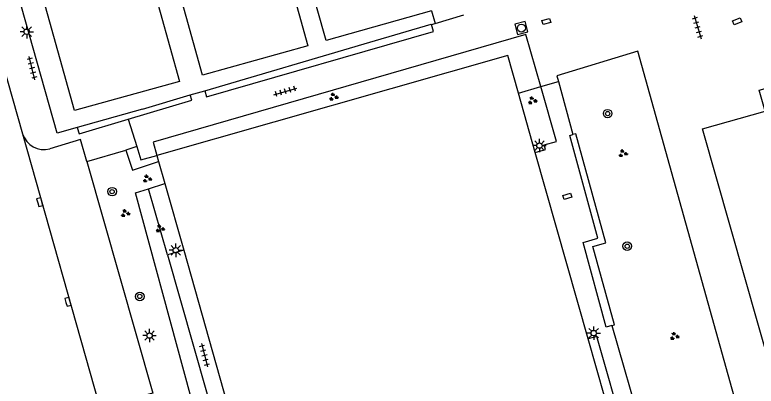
# Model space of a CAD drawing. Extents: x 137999 to 141000, y 397500 to 400501.
# Drawn here: x 138342.8 to 138412.1, y 399235.9 to 399270.7 of the extents above; entities that cross this region are included whole.
import ezdxf

# ---------------------------------------------------------------- set-up
doc = ezdxf.new("R2010")
doc.units = 0
for name, color, linetype in [('gg-afsc-erfafscheiding', 7, 'Continuous'), ('gg-afsc-hekwerk', 7, 'Continuous'), ('gg-bbg-hoofdgebouw', 7, 'Continuous'), ('gg-knt-verharding', 7, 'Continuous'), ('gg-knt-verharding nz', 7, 'Continuous'), ('gt-grn-groengrens', 7, 'Continuous'), ('gt-grn-weggrens', 7, 'Continuous'), ('gt-symb-boom', 7, 'Continuous'), ('gt-symb-groenvak', 7, 'Continuous'), ('gt-symb-kolk', 7, 'Continuous'), ('gt-symb-kolk center center', 7, 'Continuous'), ('gt-symb-lichtmast', 7, 'Continuous'), ('gt-symb-rioolschacht', 7, 'Continuous'), ('gt-symb-tegel verharding', 7, 'Continuous')]:
    doc.layers.add(name, color=color, linetype=linetype)

# ---------------------------------------------------------------- blocks, each defined once
blk = doc.blocks.new('gt0-RS')
at = {"layer": 'gt-symb-rioolschacht'}
blk.add_lwpolyline([(-0.5, -0.5), (0.5, -0.5), (0.5, 0.5), (-0.5, 0.5)], close=True, dxfattribs=at)
blk.add_circle((0, 0), 0.375, dxfattribs=at)
blk = doc.blocks.new('gt0-KOLKCC')
at = {"layer": 'gt-symb-kolk center center'}
blk.add_lwpolyline([(-0.375, 0.2), (0.375, 0.2), (0.375, -0.2), (-0.375, -0.2)], close=True, dxfattribs=at)
blk = doc.blocks.new('gt0-TEG1')
at = {"layer": 'gt-symb-tegel verharding'}
for p, q in [((-1.125, 0), (1.125, 0)), ((-0.9, -0.25), (-0.9, 0.25)), ((-0.45, -0.25), (-0.45, 0.25)), ((0, -0.25), (0, 0.25)), ((0.45, -0.25), (0.45, 0.25)), ((0.9, -0.25), (0.9, 0.25))]:
    blk.add_line(p, q, dxfattribs=at)
blk = doc.blocks.new('gt0-LMAST')
at = {"layer": 'gt-symb-lichtmast'}
for p, q in [((-0.182, 0.173), (-0.447, 0.438)), ((-0.005, 0.246), (-0.005, 0.621)), ((0.172, 0.173), (0.437, 0.438)), ((-0.255, -0.004), (-0.63, -0.004)), ((-0.182, -0.181), (-0.447, -0.446)), ((-0.005, -0.254), (-0.005, -0.629)), ((0.437, -0.446), (0.172, -0.181)), ((0.245, -0.004), (0.62, -0.004))]:
    blk.add_line(p, q, dxfattribs=at)
blk.add_circle((-0.005, -0.004), 0.25, dxfattribs=at)
blk = doc.blocks.new('gt0-GRVAK')
at = {"layer": 'gt-symb-groenvak'}
for p, q in [((-0.11, 0.189), (-0.228, 0.24)), ((-0.182, 0.153), (0.088, 0.153)), ((-0.091, 0.211), (-0.156, 0.322)), ((-0.047, 0.214), (-0.047, 0.393)), ((-0.004, 0.211), (0.061, 0.322)), ((0.015, 0.189), (0.133, 0.24)), ((0.262, -0.052), (0.197, 0.059)), ((0.305, -0.049), (0.305, 0.13)), ((0.349, -0.052), (0.414, 0.059)), ((-0.245, -0.228), (-0.363, -0.177)), ((-0.318, -0.264), (-0.047, -0.264)), ((-0.226, -0.206), (-0.291, -0.095)), ((-0.183, -0.203), (-0.183, -0.024)), ((-0.139, -0.206), (-0.074, -0.095)), ((-0.12, -0.228), (-0.002, -0.177)), ((0.243, -0.074), (0.125, -0.023)), ((0.17, -0.11), (0.441, -0.11)), ((0.368, -0.074), (0.486, -0.023))]:
    blk.add_line(p, q, dxfattribs=at)
blk = doc.blocks.new('gt0-BOOM')
at = {"layer": 'gt-symb-boom'}
for radius in [0.4, 0.2]:
    blk.add_circle((0, 0), radius, dxfattribs=at)
blk = doc.blocks.new('gt0-KOLK')
at = {"layer": 'gt-symb-kolk'}
blk.add_lwpolyline([(0, 0), (0.375, 0), (0.375, 0.4), (-0.375, 0.4), (-0.375, 0), (0, 0)], dxfattribs=at)

msp = doc.modelspace()

# ---------------------------------------------------------------- linework, layer by layer
at = {"layer": 'gg-afsc-erfafscheiding'}
for points in [[(138398.591, 399241.616), (138398.047, 399241.467), (138395.889, 399249.389), (138397.269, 399249.783), (138394.643, 399259.404), (138394.934, 399259.483)], [(138398.591, 399241.616), (138398.819, 399241.678), (138396.818, 399249.023), (138398.006, 399249.362), (138395.222, 399259.562), (138394.934, 399259.483)]]:
    msp.add_lwpolyline(points, dxfattribs=at)
at = {"layer": 'gg-afsc-hekwerk'}
for p, q in [((138382.058, 399269.878), (138384.731, 399270.682)), ((138381.709, 399269.773), (138382.058, 399269.878)), ((138360.533, 399263.583), (138375.969, 399268.133)), ((138391.94, 399263.963), (138393.58, 399264.432)), ((138393.58, 399264.432), (138394.934, 399259.483)), ((138359.169, 399263.181), (138360.533, 399263.583)), ((138389.844, 399263.363), (138391.94, 399263.963)), ((138354.707, 399261.866), (138359.169, 399263.181)), ((138391.415, 399257.817), (138389.844, 399263.363)), ((138354.707, 399261.866), (138348.607, 399260.142)), ((138353.359, 399260.919), (138354.166, 399258.349)), ((138356.044, 399257.531), (138356.209, 399256.949)), ((138396.359, 399240.37), (138391.415, 399257.817)), ((138356.209, 399256.949), (138356.788, 399254.906)), ((138355.259, 399254.412), (138356.788, 399254.906)), ((138356.788, 399254.906), (138358.554, 399248.677)), ((138358.554, 399248.677), (138363.499, 399231.238))]:
    msp.add_line(p, q, dxfattribs=at)
for points in [[(138381.727, 399271.05), (138371.868, 399268.263), (138366.362, 399287.743)], [(138354.881, 399284.542), (138364.736, 399287.288), (138370.17, 399267.784), (138360.315, 399265.039), (138354.881, 399284.542)], [(138358.155, 399264.453), (138348.339, 399261.721), (138342.909, 399281.175), (138352.739, 399283.911), (138358.155, 399264.453)], [(138348.607, 399260.142), (138346.726, 399259.61), (138341.909, 399276.759)], [(138375.969, 399268.133), (138381.694, 399269.82), (138381.709, 399269.773)], [(138389.844, 399263.363), (138388.851, 399266.866), (138356.044, 399257.531)], [(138354.166, 399258.349), (138354.556, 399257.108), (138356.044, 399257.531)], [(138363.075, 399220.728), (138354.057, 399254.023), (138355.259, 399254.412)], [(138398.591, 399241.616), (138401.419, 399231.782), (138404.41, 399232.648)], [(138384.025, 399227.974), (138398.69, 399232.146), (138396.359, 399240.37)]]:
    msp.add_lwpolyline(points, dxfattribs=at)
at = {"layer": 'gg-bbg-hoofdgebouw'}
msp.add_lwpolyline([(138417.523, 399223.23), (138407.06, 399260.03), (138412.91, 399261.68), (138412.35, 399263.63), (138432.11, 399269.28)], dxfattribs=at)
at = {"layer": 'gg-knt-verharding'}
for p, q in [((138338.82, 399275.877), (138343.499, 399259.552)), ((138381.727, 399271.05), (138382.058, 399269.878)), ((138353.359, 399260.919), (138357.22, 399262.064)), ((138349.502, 399256.961), (138353.154, 399258.031)), ((138358.554, 399248.677), (138357.026, 399248.24))]:
    msp.add_line(p, q, dxfattribs=at)
for points in [[(138360.533, 399263.583), (138360.693, 399262.995), (138381.914, 399269.119), (138381.709, 399269.773)], [(138391.94, 399263.963), (138390.538, 399268.852), (138355.691, 399258.775), (138356.044, 399257.531)], [(138410.189, 399234.32), (138400.998, 399267.294), (138393.428, 399264.986), (138393.58, 399264.432)], [(138391.415, 399257.817), (138392.388, 399258.091), (138392.268, 399258.516), (138393.41, 399258.837), (138391.94, 399263.963)], [(138357.22, 399262.064), (138359.316, 399262.686), (138359.169, 399263.181)], [(138348.607, 399260.142), (138348.77, 399259.558), (138353.359, 399260.919)], [(138349.502, 399256.961), (138348.917, 399259.012), (138346.054, 399258.155)], [(138353.154, 399258.031), (138353.77, 399256.15), (138356.209, 399256.949)], [(138349.502, 399256.961), (138355.672, 399235.301), (138354.842, 399235.065)], [(138357.026, 399248.24), (138361.912, 399231.146), (138362.084, 399231.193), (138364.817, 399221.224)], [(138384.025, 399227.974), (138384.323, 399226.868), (138387.901, 399227.917), (138399.831, 399231.301), (138397.182, 399240.58), (138396.359, 399240.37)]]:
    msp.add_lwpolyline(points, dxfattribs=at)
msp.add_arc((138345.478, 399260.137), 2.064, 196.46134, 286.20153, dxfattribs=at)
at = {"layer": 'gg-knt-verharding nz'}
msp.add_line((138343.499, 399259.552), (138350.748, 399233.899), dxfattribs=at)
at = {"layer": 'gt-grn-groengrens'}
msp.add_line((138357.026, 399248.24), (138355.259, 399254.412), dxfattribs=at)
at = {"layer": 'gt-grn-weggrens'}
msp.add_line((138354.166, 399258.349), (138353.154, 399258.031), dxfattribs=at)

# ---------------------------------------------------------------- block references
at = {"layer": 'gt-symb-boom'}
for p in [(138398.189, 399261.438), (138351.861, 399254.142), (138400.02, 399249.034), (138354.445, 399244.344)]:
    msp.add_blockref('gt0-BOOM', p, dxfattribs=at)
at = {"layer": 'gt-symb-groenvak'}
for p in [(138372.554, 399262.999), (138391.139, 399262.657), (138399.606, 399257.712), (138355.132, 399255.344), (138353.085, 399252.112), (138356.33, 399250.683), (138404.424, 399240.621)]:
    msp.add_blockref('gt0-GRVAK', p, dxfattribs=at)
at = {"layer": 'gt-symb-kolk', "rotation": -74.21205294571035}
for p in [(138344.907, 399253.102), (138347.544, 399243.781)]:
    msp.add_blockref('gt0-KOLK', p, dxfattribs=at)
at = {"layer": 'gt-symb-kolk center center'}
for p, rotation in [((138392.456, 399270.054), -164.93576605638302), ((138410.296, 399270.067), 22.46117570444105), ((138394.422, 399253.706), 17.330108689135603)]:
    msp.add_blockref('gt0-KOLKCC', p, dxfattribs=dict(at, rotation=rotation))
at = {"layer": 'gt-symb-lichtmast'}
for p in [(138343.882, 399269.105), (138391.817, 399258.449), (138357.818, 399248.659), (138355.367, 399240.686), (138396.887, 399240.915)]:
    msp.add_blockref('gt0-LMAST', p, dxfattribs=at)
at = {"layer": 'gt-symb-rioolschacht', "rotation": -75.1718914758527}
msp.add_blockref('gt0-RS', (138390.126, 399269.44), dxfattribs=at)
at = {"layer": 'gt-symb-tegel verharding'}
for p, rotation in [((138406.601, 399269.525), -73.55871950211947), ((138344.371, 399265.69), 104.00844347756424), ((138368.063, 399263.52), 16.205185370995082), ((138360.499, 399238.86), -75.10181274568)]:
    msp.add_blockref('gt0-TEG1', p, dxfattribs=dict(at, rotation=rotation))

doc.saveas('drawing.dxf')
